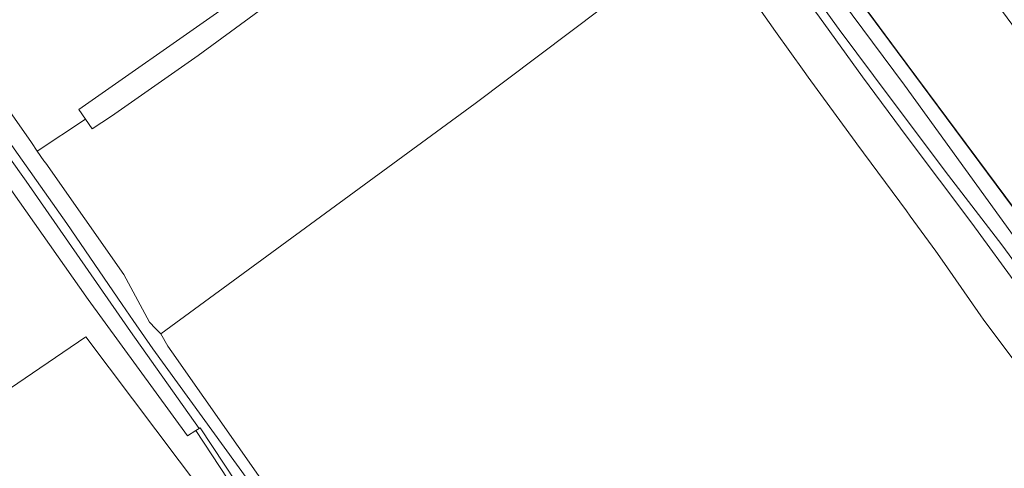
# Model space of a CAD drawing. Header units: metres. Extents: x 168032 to 180145, y 382923 to 399665.
# Tile 257 of 293: x 169749 to 169971, y 397091 to 397192. Entities that reach past the tile are written whole.
import ezdxf

# ---------------------------------------------------------------- set-up
doc = ezdxf.new("R2010")
doc.units = ezdxf.units.M
for name, color, linetype, lineweight in [('B-WE-GK-KADEMUUR-GV', 8, 'Continuous', 18), ('B-WE-GR-BOS_GEMENGD-GV', 8, 'Continuous', 18), ('B-WE-GR-BOS_LOOF-GV', 8, 'Continuous', 18), ('B-WE-GR-GRAS-GV', 8, 'Continuous', 18), ('B-WE-GR-GROENVOORZIENING-GV', 8, 'Continuous', 18), ('B-WE-GW-TALUD_KRUIN-G', 8, 'Continuous', 18), ('B-WE-OG-WATER-GV', 8, 'Continuous', 18), ('B-WE-OG-WATER_GREPPEL-GV', 8, 'Continuous', 18), ('B-WE-VH-VERHARDING_FUNDERING_ZAND-GV', 8, 'Continuous', 18)]:
    doc.layers.add(name, color=color, linetype=linetype, lineweight=lineweight)

msp = doc.modelspace()

# ---------------------------------------------------------------- linework, layer by layer
at = {"layer": 'B-WE-GK-KADEMUUR-GV', "flags": 128}
msp.add_lwpolyline([(170006.889, 397104.658), (170006.393, 397105.316), (170001.68, 397111.607), (170000, 397113.883), (169980.784, 397139.89), (169947.403, 397184.712), (169927.117, 397212.147), (169899.536, 397249.18), (169886.802, 397266.219), (169862.433, 397299.101), (169843.314, 397324.905), (169843.233, 397324.847), (169862.353, 397299.041), (169886.722, 397266.159), (169899.456, 397249.12), (169927.037, 397212.087), (169947.323, 397184.652), (169980.704, 397139.83), (170000, 397113.719), (170001.6, 397111.547), (170005.733, 397106.032), (170006.57, 397104.916), (170006.809, 397104.598)], close=True, dxfattribs=at)
at = {"layer": 'B-WE-GR-BOS_GEMENGD-GV', "flags": 128}
for points in [[(169460.158, 397572), (169468.198, 397560.253), (169493.99, 397523.15), (169503.614, 397510.135), (169547.835, 397446.619), (169567.367, 397417.403), (169582.107, 397397.066), (169680.569, 397255.6), (169727.836, 397187.828), (169750.927, 397155.493), (169774.485, 397121.637), (169789.948, 397099.804), (169790.197, 397099.967), (169801.025, 397083.561)], [(169800.033, 397082.887), (169789.193, 397099.31), (169787.355, 397098.105), (169764.925, 397128.805), (169719.815, 397192.81), (169695.335, 397227.029), (169665.513, 397270.285), (169631.119, 397318.624), (169598.975, 397366.573), (169575.449, 397400.136), (169573.663, 397399.146), (169571.003, 397396.804), (169554.383, 397421.572), (169530.971, 397455.671), (169511.323, 397483.15), (169485.678, 397520.461), (169467.362, 397546.222), (169452.661, 397566.464)], [(169806.711, 397080.31), (169779.492, 397117.717), (169775.089, 397124.14), (169772.628, 397127.731), (169760.129, 397145.969), (169740.845, 397173.182), (169712.218, 397214.033)], [(169903.972, 397208.007), (169902.01, 397210.482), (169852.147, 397172.975), (169781.307, 397121.129), (169782.894, 397118.35), (169783.797, 397117.064), (169805.979, 397085.476), (169832.173, 397046.384)], [(169973.797, 397114.849), (169966.71, 397124.432), (169966.176, 397125.193), (169957.954, 397136.915), (169956.008, 397139.689), (169950.262, 397147.606), (169949.421, 397148.765), (169938.25, 397163.85), (169937.821, 397164.429), (169927.271, 397178.88), (169926.324, 397180.177), (169919.876, 397189.197), (169916.096, 397194.486), (169912.286, 397199.987), (169907.477, 397206.932), (169906.782, 397207.926)], [(169685.562, 397066.867), (169764.394, 397120.428), (169827.738, 397036.4)]]:
    msp.add_lwpolyline(points, dxfattribs=at)
at = {"layer": 'B-WE-GR-BOS_LOOF-GV', "flags": 128}
for points in [[(169972.958, 397143.964), (169948.967, 397177.131), (169932.319, 397199.426), (169915.387, 397221.342), (169893.953, 397249.388), (169872.861, 397278.496), (169852.799, 397305.086), (169840.105, 397322.683), (169832.187, 397334.306), (169822.242, 397346.669), (169812.391, 397359.466), (169799.619, 397376.308), (169789.123, 397390.734), (169776.57, 397407.938)], [(169783.34, 397393.889), (169791.224, 397383.877), (169797.645, 397375.421), (169806.088, 397363.757), (169813.339, 397353.63), (169820.126, 397343.615), (169825.378, 397335.993), (169830.908, 397328.345), (169835.981, 397322.141), (169837.076, 397320.714), (169843.999, 397311.786), (169856.212, 397294.47), (169868.26, 397277.273), (169880.439, 397260.619), (169892.087, 397244.72), (169900.692, 397233.482), (169910.728, 397221.423), (169922.438, 397205.993), (169934.25, 397189.656), (169945.963, 397173.907), (169958.887, 397156.738), (169970.896, 397141.161), (169983.419, 397124.041)], [(169974.867, 397131.32), (169964.124, 397145.988), (169949.577, 397165.367), (169939.487, 397178.975), (169929.791, 397192.411), (169918.981, 397207.039), (169909.278, 397219.504), (169898.042, 397233.668), (169887.837, 397246.746), (169878.494, 397259.467), (169867.011, 397275.384), (169856.883, 397289.828), (169848.199, 397302.296), (169839.606, 397313.954), (169835.207, 397319.485), (169829.463, 397315.733), (169835.454, 397306.977), (169845.763, 397292.961), (169855.41, 397279.564), (169864.977, 397266.261), (169876.71, 397250.646), (169886.463, 397237.465), (169905.406, 397213.062), (169907.091, 397210.498)], [(169906.782, 397207.926), (169907.477, 397206.932), (169912.286, 397199.987), (169916.096, 397194.486), (169919.876, 397189.197), (169926.324, 397180.177), (169927.271, 397178.88), (169937.821, 397164.429), (169938.25, 397163.85), (169949.421, 397148.765), (169950.262, 397147.606), (169956.008, 397139.689), (169957.954, 397136.915), (169966.176, 397125.193), (169966.71, 397124.432), (169973.797, 397114.849)]]:
    msp.add_lwpolyline(points, dxfattribs=at)
at = {"layer": 'B-WE-GR-GRAS-GV', "flags": 128}
msp.add_lwpolyline([(169877.786, 397242.49), (169876.298, 397243.25), (169858.075, 397231.443), (169824.526, 397209.311), (169789.766, 397183.778), (169770.187, 397170.126), (169765.863, 397167.274), (169764.344, 397169.453), (169753.466, 397162.232), (169754.947, 397160.072), (169755.416, 397159.501), (169772.965, 397134.503), (169778.759, 397123.708), (169780.14, 397122.31), (169781.307, 397121.129), (169852.147, 397172.975), (169902.01, 397210.482), (169899.581, 397213.748), (169899.449, 397213.925), (169896.422, 397217.996), (169894.537, 397220.529), (169885.003, 397233.064), (169882.286, 397236.637)], close=True, dxfattribs=at)
msp.add_lwpolyline([(169734.071, 397189.907), (169752.131, 397164.181), (169753.466, 397162.232), (169764.344, 397169.453), (169762.825, 397171.633), (169794.641, 397193.806)], dxfattribs=at)
at = {"layer": 'B-WE-GR-GROENVOORZIENING-GV', "flags": 128}
msp.add_lwpolyline([(169980.704, 397139.83), (169947.323, 397184.652), (169927.037, 397212.087), (169899.456, 397249.12), (169886.722, 397266.159), (169862.353, 397299.041), (169843.233, 397324.847), (169840.105, 397322.683), (169852.799, 397305.086), (169872.861, 397278.496), (169893.953, 397249.388), (169915.387, 397221.342), (169932.319, 397199.426), (169948.967, 397177.131), (169972.958, 397143.964)], dxfattribs=at)
at = {"layer": 'B-WE-GW-TALUD_KRUIN-G', "flags": 128}
msp.add_lwpolyline([(169840.105, 397322.683), (169852.799, 397305.086), (169872.861, 397278.496), (169893.953, 397249.388), (169915.387, 397221.342), (169932.319, 397199.426), (169948.967, 397177.131), (169972.958, 397143.964), (169989.491, 397120.719), (170000, 397106.858), (170003.882, 397101.738), (170033.767, 397062.188), (170060.132, 397027.772), (170067.533, 397018.269)], dxfattribs=at)
at = {"layer": 'B-WE-OG-WATER-GV', "flags": 128}
msp.add_lwpolyline([(169989.123, 397169.243), (169967.064, 397199.18), (169949.397, 397223.088), (169931.998, 397246.099), (169915.581, 397268.432), (169901.331, 397287.513), (169887.833, 397305.9), (169871.46, 397328.02), (169863.88, 397338.269), (169843.314, 397324.905), (169862.433, 397299.101), (169886.802, 397266.219), (169899.536, 397249.18), (169927.117, 397212.147), (169947.403, 397184.712), (169980.784, 397139.89)], dxfattribs=at)
at = {"layer": 'B-WE-OG-WATER_GREPPEL-GV', "flags": 128}
msp.add_lwpolyline([(169874.014, 397248.168), (169873.751, 397247.682), (169853.015, 397234.651), (169824.241, 397214.907), (169794.641, 397193.806), (169762.825, 397171.633), (169764.344, 397169.453), (169765.863, 397167.274), (169770.187, 397170.126), (169789.766, 397183.778), (169824.526, 397209.311), (169858.075, 397231.443), (169876.298, 397243.25), (169877.786, 397242.49), (169876.784, 397243.839), (169875.241, 397246.251), (169874.425, 397247.526)], close=True, dxfattribs=at)
for points in [[(169832.173, 397046.384), (169805.979, 397085.476), (169783.797, 397117.064), (169782.894, 397118.35), (169781.307, 397121.129), (169780.14, 397122.31), (169778.759, 397123.708), (169772.965, 397134.503), (169755.416, 397159.501), (169754.947, 397160.072), (169753.466, 397162.232), (169752.131, 397164.181), (169734.071, 397189.907), (169716.37, 397216.339)], [(169712.218, 397214.033), (169740.845, 397173.182), (169760.129, 397145.969), (169772.628, 397127.731), (169775.089, 397124.14), (169779.492, 397117.717), (169806.711, 397080.31), (169827.467, 397049.733), (169830.767, 397044.476)]]:
    msp.add_lwpolyline(points, dxfattribs=at)
at = {"layer": 'B-WE-VH-VERHARDING_FUNDERING_ZAND-GV', "flags": 128}
for points in [[(169367.357, 397699.619), (169388.638, 397668.951), (169415.538, 397631.341), (169440.522, 397595.677), (169457.807, 397569.879), (169460.702, 397565.558), (169482.698, 397534.331), (169511.209, 397493.599), (169541.34, 397450.665), (169571.7, 397405.484), (169575.449, 397400.136), (169598.975, 397366.573), (169631.119, 397318.624), (169665.513, 397270.285), (169695.335, 397227.029), (169719.815, 397192.81), (169764.925, 397128.805), (169787.355, 397098.105), (169789.193, 397099.31), (169789.948, 397099.804), (169774.485, 397121.637), (169750.927, 397155.493), (169727.836, 397187.828), (169680.569, 397255.6)], [(169781.205, 397393.027), (169793.893, 397376.507), (169806.408, 397359.176), (169818.741, 397341.594), (169828.556, 397328.108), (169835.207, 397319.485), (169839.606, 397313.954), (169848.199, 397302.296), (169856.883, 397289.828), (169867.011, 397275.384), (169878.494, 397259.467), (169887.837, 397246.746), (169898.042, 397233.668), (169909.278, 397219.504), (169918.981, 397207.039), (169929.791, 397192.411), (169939.487, 397178.975), (169949.577, 397165.367), (169964.124, 397145.988), (169974.867, 397131.32)], [(169983.419, 397124.041), (169970.896, 397141.161), (169958.887, 397156.738), (169945.963, 397173.907), (169934.25, 397189.656), (169922.438, 397205.993), (169910.728, 397221.423), (169900.692, 397233.482), (169892.087, 397244.72), (169880.439, 397260.619), (169868.26, 397277.273), (169856.212, 397294.47), (169843.999, 397311.786), (169837.076, 397320.714), (169835.981, 397322.141), (169830.908, 397328.345), (169825.378, 397335.993), (169820.126, 397343.615), (169813.339, 397353.63), (169806.088, 397363.757), (169797.645, 397375.421), (169791.224, 397383.877), (169783.34, 397393.889)]]:
    msp.add_lwpolyline(points, dxfattribs=at)

doc.saveas('drawing.dxf')
